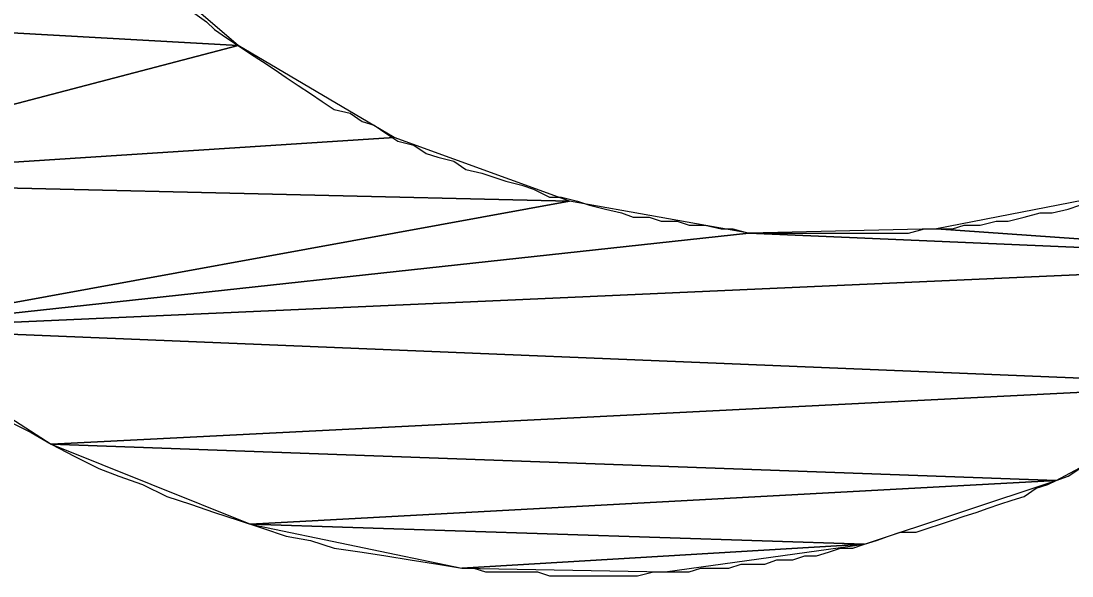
# Model space of a CAD drawing. Extents: x -495905 to -478420, y -1113297 to -1107716.
# Drawn here: x -494255.794 to -494253.181, y -1110714.219 to -1110712.839 of the extents above; entities that cross this region are included whole.
import ezdxf

# ---------------------------------------------------------------- set-up
doc = ezdxf.new("R2010")
doc.units = 0
doc.layers.add('legenda', color=7, linetype='Continuous')

msp = doc.modelspace()

# ---------------------------------------------------------------- linework, layer by layer
at = {"layer": 'legenda'}
for points in [[(-494255.6007, -1110712.6024), (-494256.8399, -1110712.8114), (-494255.2539, -1110712.9002)], [(-494255.6007, -1110712.6024), (-494256.8399, -1110712.8114), (-494255.2539, -1110712.9002)], [(-494256.8399, -1110712.8114), (-494256.5421, -1110713.2378), (-494255.2539, -1110712.9002)], [(-494256.8399, -1110712.8114), (-494256.5421, -1110713.2378), (-494255.2539, -1110712.9002)], [(-494255.2539, -1110712.9002), (-494256.5421, -1110713.2378), (-494254.8663, -1110713.1286)], [(-494255.2539, -1110712.9002), (-494256.5421, -1110713.2378), (-494254.8663, -1110713.1286)], [(-494254.8663, -1110713.1286), (-494256.5421, -1110713.2378), (-494254.4297, -1110713.2868)], [(-494254.8663, -1110713.1286), (-494256.5421, -1110713.2378), (-494254.4297, -1110713.2868)], [(-494256.5421, -1110713.2378), (-494256.1657, -1110713.604), (-494254.4297, -1110713.2868)], [(-494256.5421, -1110713.2378), (-494256.1657, -1110713.604), (-494254.4297, -1110713.2868)], [(-494253.0619, -1110713.2674), (-494253.5177, -1110713.3562), (-494252.3877, -1110713.4356)], [(-494253.0619, -1110713.2674), (-494253.5177, -1110713.3562), (-494252.3877, -1110713.4356)], [(-494254.4297, -1110713.2868), (-494256.1657, -1110713.604), (-494253.9839, -1110713.3664)], [(-494254.4297, -1110713.2868), (-494256.1657, -1110713.604), (-494253.9839, -1110713.3664)], [(-494253.5177, -1110713.3562), (-494253.9839, -1110713.3664), (-494252.3877, -1110713.4356)], [(-494253.5177, -1110713.3562), (-494253.9839, -1110713.3664), (-494252.3877, -1110713.4356)], [(-494253.9839, -1110713.3664), (-494256.1657, -1110713.604), (-494252.3877, -1110713.4356)], [(-494253.9839, -1110713.3664), (-494256.1657, -1110713.604), (-494252.3877, -1110713.4356)], [(-494252.3877, -1110713.4356), (-494256.1657, -1110713.604), (-494252.7741, -1110713.7428)], [(-494252.3877, -1110713.4356), (-494256.1657, -1110713.604), (-494252.7741, -1110713.7428)], [(-494256.1657, -1110713.604), (-494255.7189, -1110713.8916), (-494252.7741, -1110713.7428)], [(-494256.1657, -1110713.604), (-494255.7189, -1110713.8916), (-494252.7741, -1110713.7428)], [(-494252.7741, -1110713.7428), (-494255.7189, -1110713.8916), (-494253.2199, -1110713.9814)], [(-494252.7741, -1110713.7428), (-494255.7189, -1110713.8916), (-494253.2199, -1110713.9814)], [(-494255.7189, -1110713.8916), (-494255.2233, -1110714.0906), (-494253.2199, -1110713.9814)], [(-494255.7189, -1110713.8916), (-494255.2233, -1110714.0906), (-494253.2199, -1110713.9814)], [(-494253.2199, -1110713.9814), (-494255.2233, -1110714.0906), (-494253.6963, -1110714.1396)], [(-494253.2199, -1110713.9814), (-494255.2233, -1110714.0906), (-494253.6963, -1110714.1396)], [(-494255.2233, -1110714.0906), (-494254.6979, -1110714.1996), (-494253.6963, -1110714.1396)], [(-494255.2233, -1110714.0906), (-494254.6979, -1110714.1996), (-494253.6963, -1110714.1396)], [(-494253.6963, -1110714.1396), (-494254.6979, -1110714.1996), (-494254.1921, -1110714.2088)], [(-494253.6963, -1110714.1396), (-494254.6979, -1110714.1996), (-494254.1921, -1110714.2088)]]:
    msp.add_lwpolyline(points, close=True, dxfattribs=at)
for points in [[(-494255.3619, -1110712.8206), (-494255.3323, -1110712.841), (-494255.3129, -1110712.8604), (-494255.2833, -1110712.8808), (-494255.2539, -1110712.9002), (-494255.2233, -1110712.9206), (-494255.1937, -1110712.94), (-494255.1641, -1110712.9594), (-494255.1345, -1110712.9798), (-494255.1049, -1110712.9992), (-494255.0743, -1110713.0196), (-494255.0447, -1110713.039), (-494255.0151, -1110713.0594), (-494254.9753, -1110713.0684), (-494254.9457, -1110713.0888), (-494254.9161, -1110713.098), (-494254.8867, -1110713.1184), (-494254.8571, -1110713.1378), (-494254.8173, -1110713.148), (-494254.7867, -1110713.1684), (-494254.7571, -1110713.1776), (-494254.7173, -1110713.1878), (-494254.6877, -1110713.2082), (-494254.6479, -1110713.2174), (-494254.6183, -1110713.2276), (-494254.5887, -1110713.2378), (-494254.5489, -1110713.247), (-494254.5195, -1110713.2572), (-494254.4797, -1110713.2776), (-494254.4501, -1110713.2776), (-494254.4103, -1110713.2868), (-494254.3807, -1110713.297), (-494254.3409, -1110713.3072), (-494254.3011, -1110713.3164), (-494254.2715, -1110713.3266), (-494254.2317, -1110713.3266), (-494254.2021, -1110713.3368), (-494254.1625, -1110713.3368), (-494254.1329, -1110713.347), (-494254.0931, -1110713.347), (-494254.0533, -1110713.3562), (-494254.0237, -1110713.3562), (-494253.9839, -1110713.3664), (-494253.9441, -1110713.3664), (-494253.9145, -1110713.3664), (-494253.8747, -1110713.3664), (-494253.8453, -1110713.3664), (-494253.8055, -1110713.3664), (-494253.7657, -1110713.3664), (-494253.7259, -1110713.3664), (-494253.6963, -1110713.3664), (-494253.6565, -1110713.3664), (-494253.6269, -1110713.3664), (-494253.5871, -1110713.3664), (-494253.5473, -1110713.3562), (-494253.5177, -1110713.3562), (-494253.4781, -1110713.3562), (-494253.4485, -1110713.347), (-494253.4087, -1110713.347), (-494253.3689, -1110713.3368), (-494253.3393, -1110713.3368), (-494253.2995, -1110713.3266), (-494253.2597, -1110713.3164), (-494253.2301, -1110713.3164), (-494253.1903, -1110713.3072), (-494253.1607, -1110713.297)], [(-494255.3619, -1110712.8206), (-494255.3323, -1110712.841), (-494255.3129, -1110712.8604), (-494255.2833, -1110712.8808), (-494255.2539, -1110712.9002), (-494255.2233, -1110712.9206), (-494255.1937, -1110712.94), (-494255.1641, -1110712.9594), (-494255.1345, -1110712.9798), (-494255.1049, -1110712.9992), (-494255.0743, -1110713.0196), (-494255.0447, -1110713.039), (-494255.0151, -1110713.0594), (-494254.9753, -1110713.0684), (-494254.9457, -1110713.0888), (-494254.9161, -1110713.098), (-494254.8867, -1110713.1184), (-494254.8571, -1110713.1378), (-494254.8173, -1110713.148), (-494254.7867, -1110713.1684), (-494254.7571, -1110713.1776), (-494254.7173, -1110713.1878), (-494254.6877, -1110713.2082), (-494254.6479, -1110713.2174), (-494254.6183, -1110713.2276), (-494254.5887, -1110713.2378), (-494254.5489, -1110713.247), (-494254.5195, -1110713.2572), (-494254.4797, -1110713.2776), (-494254.4501, -1110713.2776), (-494254.4103, -1110713.2868), (-494254.3807, -1110713.297), (-494254.3409, -1110713.3072), (-494254.3011, -1110713.3164), (-494254.2715, -1110713.3266), (-494254.2317, -1110713.3266), (-494254.2021, -1110713.3368), (-494254.1625, -1110713.3368), (-494254.1329, -1110713.347), (-494254.0931, -1110713.347), (-494254.0533, -1110713.3562), (-494254.0237, -1110713.3562), (-494253.9839, -1110713.3664), (-494253.9441, -1110713.3664), (-494253.9145, -1110713.3664), (-494253.8747, -1110713.3664), (-494253.8453, -1110713.3664), (-494253.8055, -1110713.3664), (-494253.7657, -1110713.3664), (-494253.7259, -1110713.3664), (-494253.6963, -1110713.3664), (-494253.6565, -1110713.3664), (-494253.6269, -1110713.3664), (-494253.5871, -1110713.3664), (-494253.5473, -1110713.3562), (-494253.5177, -1110713.3562), (-494253.4781, -1110713.3562), (-494253.4485, -1110713.347), (-494253.4087, -1110713.347), (-494253.3689, -1110713.3368), (-494253.3393, -1110713.3368), (-494253.2995, -1110713.3266), (-494253.2597, -1110713.3164), (-494253.2301, -1110713.3164), (-494253.1903, -1110713.3072), (-494253.1607, -1110713.297)], [(-494255.8281, -1110713.8324), (-494255.7689, -1110713.862), (-494255.7189, -1110713.8916), (-494255.6597, -1110713.9222), (-494255.6007, -1110713.9518), (-494255.5507, -1110713.9712), (-494255.4915, -1110713.9916), (-494255.4313, -1110714.0212), (-494255.3721, -1110714.0406), (-494255.3129, -1110714.061), (-494255.2539, -1110714.0804), (-494255.1937, -1110714.0998), (-494255.1345, -1110714.1202), (-494255.0743, -1110714.1304), (-494255.0151, -1110714.1496), (-494254.9457, -1110714.16), (-494254.8867, -1110714.169), (-494254.8265, -1110714.1792), (-494254.7571, -1110714.1894), (-494254.6979, -1110714.1996)], [(-494255.8281, -1110713.8324), (-494255.7689, -1110713.862), (-494255.7189, -1110713.8916), (-494255.6597, -1110713.9222), (-494255.6007, -1110713.9518), (-494255.5507, -1110713.9712), (-494255.4915, -1110713.9916), (-494255.4313, -1110714.0212), (-494255.3721, -1110714.0406), (-494255.3129, -1110714.061), (-494255.2539, -1110714.0804), (-494255.1937, -1110714.0998), (-494255.1345, -1110714.1202), (-494255.0743, -1110714.1304), (-494255.0151, -1110714.1496), (-494254.9457, -1110714.16), (-494254.8867, -1110714.169), (-494254.8265, -1110714.1792), (-494254.7571, -1110714.1894), (-494254.6979, -1110714.1996)], [(-494254.6979, -1110714.1996), (-494254.6683, -1110714.1996), (-494254.6387, -1110714.2088), (-494254.6091, -1110714.2088), (-494254.5693, -1110714.2088), (-494254.5399, -1110714.2088), (-494254.5093, -1110714.2088), (-494254.4797, -1110714.219), (-494254.4501, -1110714.219), (-494254.4103, -1110714.219), (-494254.3807, -1110714.219), (-494254.3511, -1110714.219), (-494254.3215, -1110714.219), (-494254.2909, -1110714.219), (-494254.2613, -1110714.219), (-494254.2215, -1110714.2088), (-494254.1921, -1110714.2088), (-494254.1625, -1110714.2088), (-494254.1329, -1110714.2088), (-494254.1033, -1110714.1996), (-494254.0635, -1110714.1996), (-494254.0339, -1110714.1996), (-494254.0033, -1110714.1894), (-494253.9737, -1110714.1894), (-494253.9441, -1110714.1894), (-494253.9145, -1110714.1792), (-494253.8747, -1110714.1792), (-494253.8453, -1110714.169), (-494253.8157, -1110714.169), (-494253.7861, -1110714.16), (-494253.7565, -1110714.1496), (-494253.7259, -1110714.1496), (-494253.6963, -1110714.1396), (-494253.6667, -1110714.1304), (-494253.6371, -1110714.1202), (-494253.6075, -1110714.11), (-494253.5677, -1110714.11), (-494253.5381, -1110714.0998), (-494253.5075, -1110714.0906), (-494253.4781, -1110714.0804), (-494253.4485, -1110714.0702), (-494253.4189, -1110714.061), (-494253.3893, -1110714.0508), (-494253.3597, -1110714.0406), (-494253.3291, -1110714.0304), (-494253.2995, -1110714.0212), (-494253.2699, -1110714.0008), (-494253.2403, -1110713.9916), (-494253.2199, -1110713.9814), (-494253.1903, -1110713.9712), (-494253.1607, -1110713.9518)], [(-494254.6979, -1110714.1996), (-494254.6683, -1110714.1996), (-494254.6387, -1110714.2088), (-494254.6091, -1110714.2088), (-494254.5693, -1110714.2088), (-494254.5399, -1110714.2088), (-494254.5093, -1110714.2088), (-494254.4797, -1110714.219), (-494254.4501, -1110714.219), (-494254.4103, -1110714.219), (-494254.3807, -1110714.219), (-494254.3511, -1110714.219), (-494254.3215, -1110714.219), (-494254.2909, -1110714.219), (-494254.2613, -1110714.219), (-494254.2215, -1110714.2088), (-494254.1921, -1110714.2088), (-494254.1625, -1110714.2088), (-494254.1329, -1110714.2088), (-494254.1033, -1110714.1996), (-494254.0635, -1110714.1996), (-494254.0339, -1110714.1996), (-494254.0033, -1110714.1894), (-494253.9737, -1110714.1894), (-494253.9441, -1110714.1894), (-494253.9145, -1110714.1792), (-494253.8747, -1110714.1792), (-494253.8453, -1110714.169), (-494253.8157, -1110714.169), (-494253.7861, -1110714.16), (-494253.7565, -1110714.1496), (-494253.7259, -1110714.1496), (-494253.6963, -1110714.1396), (-494253.6667, -1110714.1304), (-494253.6371, -1110714.1202), (-494253.6075, -1110714.11), (-494253.5677, -1110714.11), (-494253.5381, -1110714.0998), (-494253.5075, -1110714.0906), (-494253.4781, -1110714.0804), (-494253.4485, -1110714.0702), (-494253.4189, -1110714.061), (-494253.3893, -1110714.0508), (-494253.3597, -1110714.0406), (-494253.3291, -1110714.0304), (-494253.2995, -1110714.0212), (-494253.2699, -1110714.0008), (-494253.2403, -1110713.9916), (-494253.2199, -1110713.9814), (-494253.1903, -1110713.9712), (-494253.1607, -1110713.9518)]]:
    msp.add_lwpolyline(points, dxfattribs=at)

doc.saveas('drawing.dxf')
